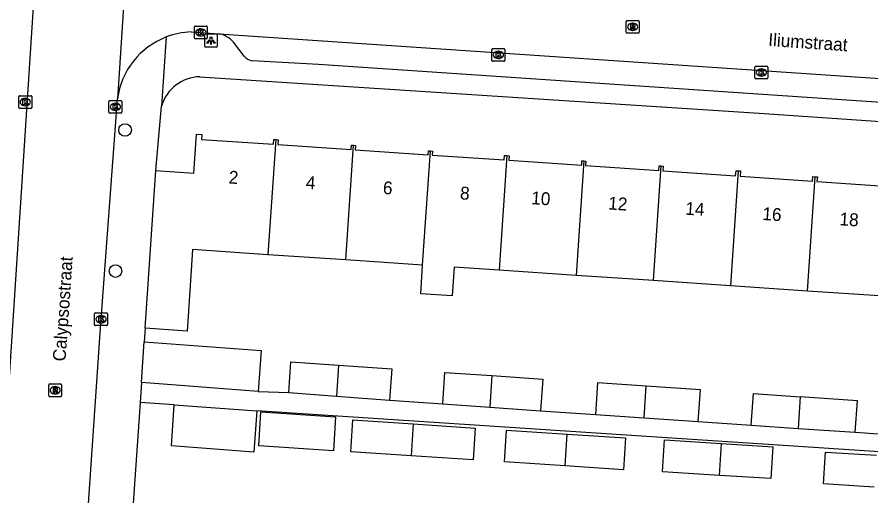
# Model space of a CAD drawing. Extents: x 161848 to 162726, y 385382 to 386521.
# Drawn here: x 162111.5 to 162178, y 386184.7 to 386222 of the extents above; entities that cross this region are included whole.
import ezdxf

# ---------------------------------------------------------------- set-up
doc = ezdxf.new("R2010")
doc.units = 0
for name, color, linetype in [('IMGEO_Boom', 7, 'Continuous'), ('IMGEO_Kolk', 7, 'Continuous'), ('IMGEO_Lichtpunt', 7, 'Continuous'), ('IMGEO_Openbare_ruimte_label', 7, 'Continuous'), ('IMGEO_Pand', 7, 'Continuous'), ('IMGEO_Pand_nummerreeks', 7, 'Continuous'), ('IMGEO_Rijbaan_lokaal_open', 7, 'Continuous'), ('IMGEO_Rioolput', 7, 'Continuous'), ('IMGEO_Voetpad_open', 7, 'Continuous')]:
    doc.layers.add(name, color=color, linetype=linetype)

msp = doc.modelspace()

# ---------------------------------------------------------------- linework, layer by layer
at = {"layer": 'IMGEO_Boom'}
for centre in [(162119.945, 386213.172), (162119.203, 386202.197)]:
    msp.add_circle(centre, 0.489, dxfattribs=at)
at = {"layer": 'IMGEO_Kolk'}
for p, q in [((162125.34, 386220.336), (162125.34, 386221.188)), ((162125.415, 386221.262), (162126.267, 386221.262)), ((162125.828, 386221.042), (162125.853, 386221.042)), ((162126.341, 386221.188), (162126.341, 386220.336)), ((162126.267, 386220.262), (162125.415, 386220.262)), ((162125.851, 386220.482), (162125.826, 386220.482)), ((162148.554, 386219.52), (162149.406, 386219.52)), ((162148.479, 386218.594), (162148.479, 386219.446)), ((162148.967, 386219.3), (162148.992, 386219.3)), ((162149.48, 386219.446), (162149.48, 386218.594)), ((162149.406, 386218.52), (162148.554, 386218.52)), ((162148.99, 386218.74), (162148.965, 386218.74)), ((162169.012, 386218.148), (162169.864, 386218.148)), ((162168.937, 386217.222), (162168.937, 386218.074)), ((162169.425, 386217.928), (162169.45, 386217.928)), ((162169.938, 386218.074), (162169.938, 386217.222)), ((162169.864, 386217.148), (162169.012, 386217.148)), ((162169.448, 386217.368), (162169.423, 386217.368)), ((162111.681, 386214.918), (162111.681, 386215.77)), ((162111.756, 386215.844), (162112.608, 386215.844)), ((162112.169, 386215.624), (162112.194, 386215.624)), ((162112.682, 386215.77), (162112.682, 386214.918)), ((162118.767, 386215.477), (162119.619, 386215.477)), ((162112.608, 386214.844), (162111.756, 386214.844)), ((162112.192, 386215.064), (162112.167, 386215.064)), ((162118.692, 386214.551), (162118.692, 386215.403)), ((162119.18, 386215.257), (162119.205, 386215.257)), ((162119.693, 386215.403), (162119.693, 386214.551)), ((162119.619, 386214.477), (162118.767, 386214.477)), ((162119.203, 386214.697), (162119.178, 386214.697)), ((162117.575, 386198.025), (162117.575, 386198.877)), ((162117.65, 386198.951), (162118.502, 386198.951)), ((162118.576, 386198.877), (162118.576, 386198.025)), ((162118.063, 386198.731), (162118.088, 386198.731)), ((162118.502, 386197.951), (162117.65, 386197.951)), ((162118.086, 386198.171), (162118.061, 386198.171))]:
    msp.add_line(p, q, dxfattribs=at)
for points in [[(162125.34, 386220.336), (162125.34, 386221.188)], [(162125.415, 386221.262), (162126.267, 386221.262)], [(162125.661, 386220.962), (162125.784, 386220.962), (162125.784, 386220.811), (162125.914, 386220.962), (162126.078, 386220.962), (162125.932, 386220.811), (162126.085, 386220.562), (162125.933, 386220.562), (162125.848, 386220.726), (162125.784, 386220.659), (162125.784, 386220.562), (162125.661, 386220.562), (162125.661, 386220.962)], [(162126.341, 386221.188), (162126.341, 386220.336)], [(162126.267, 386220.262), (162125.415, 386220.262)], [(162148.554, 386219.52), (162149.406, 386219.52)], [(162148.479, 386218.594), (162148.479, 386219.446)], [(162148.8, 386219.22), (162148.923, 386219.22), (162148.923, 386219.069), (162149.053, 386219.22), (162149.217, 386219.22), (162149.071, 386219.069), (162149.224, 386218.82), (162149.072, 386218.82), (162148.987, 386218.984), (162148.923, 386218.917), (162148.923, 386218.82), (162148.8, 386218.82), (162148.8, 386219.22)], [(162149.48, 386219.446), (162149.48, 386218.594)], [(162149.406, 386218.52), (162148.554, 386218.52)], [(162169.012, 386218.148), (162169.864, 386218.148)], [(162168.937, 386217.222), (162168.937, 386218.074)], [(162169.258, 386217.848), (162169.381, 386217.848), (162169.381, 386217.697), (162169.511, 386217.848), (162169.675, 386217.848), (162169.529, 386217.697), (162169.682, 386217.448), (162169.53, 386217.448), (162169.445, 386217.612), (162169.381, 386217.545), (162169.381, 386217.448), (162169.258, 386217.448), (162169.258, 386217.848)], [(162169.938, 386218.074), (162169.938, 386217.222)], [(162169.864, 386217.148), (162169.012, 386217.148)], [(162111.681, 386214.918), (162111.681, 386215.77)], [(162111.756, 386215.844), (162112.608, 386215.844)], [(162112.002, 386215.544), (162112.125, 386215.544), (162112.125, 386215.393), (162112.255, 386215.544), (162112.419, 386215.544), (162112.273, 386215.393), (162112.426, 386215.144), (162112.274, 386215.144), (162112.189, 386215.308), (162112.125, 386215.241), (162112.125, 386215.144), (162112.002, 386215.144), (162112.002, 386215.544)], [(162112.682, 386215.77), (162112.682, 386214.918)], [(162118.767, 386215.477), (162119.619, 386215.477)], [(162112.608, 386214.844), (162111.756, 386214.844)], [(162118.692, 386214.551), (162118.692, 386215.403)], [(162119.013, 386215.177), (162119.136, 386215.177), (162119.136, 386215.026), (162119.266, 386215.177), (162119.43, 386215.177), (162119.284, 386215.026), (162119.437, 386214.777), (162119.285, 386214.777), (162119.2, 386214.941), (162119.136, 386214.874), (162119.136, 386214.777), (162119.013, 386214.777), (162119.013, 386215.177)], [(162119.693, 386215.403), (162119.693, 386214.551)], [(162119.619, 386214.477), (162118.767, 386214.477)], [(162117.575, 386198.025), (162117.575, 386198.877)], [(162117.65, 386198.951), (162118.502, 386198.951)], [(162118.576, 386198.877), (162118.576, 386198.025)], [(162117.896, 386198.651), (162118.019, 386198.651), (162118.019, 386198.5), (162118.149, 386198.651), (162118.313, 386198.651), (162118.167, 386198.5), (162118.32, 386198.251), (162118.168, 386198.251), (162118.083, 386198.415), (162118.019, 386198.348), (162118.019, 386198.251), (162117.896, 386198.251), (162117.896, 386198.651)], [(162118.502, 386197.951), (162117.65, 386197.951)]]:
    msp.add_lwpolyline(points, dxfattribs=at)
for centre, start, end in [((162125.417, 386221.186), 91.55205, 178.44795), ((162125.417, 386221.186), 91.55205, 178.44795), ((162126.265, 386221.186), 1.55205, 88.44795), ((162126.265, 386221.186), 1.55205, 88.44795), ((162125.417, 386220.338), 181.55205, 268.44795), ((162125.417, 386220.338), 181.55205, 268.44795), ((162126.265, 386220.338), 271.55205, 358.44795), ((162126.265, 386220.338), 271.55205, 358.44795), ((162148.556, 386219.444), 91.55205, 178.44795), ((162148.556, 386219.444), 91.55205, 178.44795), ((162149.404, 386219.444), 1.55205, 88.44795), ((162149.404, 386219.444), 1.55205, 88.44795), ((162148.556, 386218.596), 181.55205, 268.44795), ((162148.556, 386218.596), 181.55205, 268.44795), ((162149.404, 386218.596), 271.55205, 358.44795), ((162149.404, 386218.596), 271.55205, 358.44795), ((162169.014, 386218.072), 91.55205, 178.44795), ((162169.014, 386218.072), 91.55205, 178.44795), ((162169.862, 386218.072), 1.55205, 88.44795), ((162169.862, 386218.072), 1.55205, 88.44795), ((162169.014, 386217.224), 181.55205, 268.44795), ((162169.014, 386217.224), 181.55205, 268.44795), ((162169.862, 386217.224), 271.55205, 358.44795), ((162169.862, 386217.224), 271.55205, 358.44795), ((162111.758, 386215.768), 91.55205, 178.44795), ((162111.758, 386215.768), 91.55205, 178.44795), ((162112.606, 386215.768), 1.55205, 88.44795), ((162112.606, 386215.768), 1.55205, 88.44795), ((162118.769, 386215.401), 91.55205, 178.44795), ((162118.769, 386215.401), 91.55205, 178.44795), ((162119.617, 386215.401), 1.55205, 88.44795), ((162119.617, 386215.401), 1.55205, 88.44795), ((162111.758, 386214.92), 181.55205, 268.44795), ((162111.758, 386214.92), 181.55205, 268.44795), ((162112.606, 386214.92), 271.55205, 358.44795), ((162112.606, 386214.92), 271.55205, 358.44795), ((162118.769, 386214.553), 181.55205, 268.44795), ((162118.769, 386214.553), 181.55205, 268.44795), ((162119.617, 386214.553), 271.55205, 358.44795), ((162119.617, 386214.553), 271.55205, 358.44795), ((162117.652, 386198.875), 91.55205, 178.44795), ((162117.652, 386198.875), 91.55205, 178.44795), ((162118.5, 386198.875), 1.55205, 88.44795), ((162118.5, 386198.875), 1.55205, 88.44795), ((162117.652, 386198.027), 181.55205, 268.44795), ((162117.652, 386198.027), 181.55205, 268.44795), ((162118.5, 386198.027), 271.55205, 358.44795), ((162118.5, 386198.027), 271.55205, 358.44795)]:
    msp.add_arc(centre, 0.0765, start, end, dxfattribs=at)
for centre, major_axis, ratio, start_param, end_param in [((162125.827, 386220.762), (-0.387, 0.002), 0.722429, 4.712389, 7.853982), ((162125.852, 386220.762), (-0.39, 0.002), 0.717154, 1.570796, 4.712389), ((162148.966, 386219.02), (-0.387, 0.002), 0.722429, 4.712389, 7.853982), ((162148.991, 386219.02), (-0.39, 0.002), 0.717154, 1.570796, 4.712389), ((162169.424, 386217.648), (-0.387, 0.002), 0.722429, 4.712389, 7.853982), ((162169.449, 386217.648), (-0.39, 0.002), 0.717154, 1.570796, 4.712389), ((162112.168, 386215.344), (-0.387, 0.002), 0.722429, 4.712389, 7.853982), ((162112.193, 386215.344), (-0.39, 0.002), 0.717154, 1.570796, 4.712389), ((162119.179, 386214.977), (-0.387, 0.002), 0.722429, 4.712389, 7.853982), ((162119.204, 386214.977), (-0.39, 0.002), 0.717154, 1.570796, 4.712389), ((162118.062, 386198.451), (-0.387, 0.002), 0.722429, 4.712389, 7.853982), ((162118.087, 386198.451), (-0.39, 0.002), 0.717154, 1.570796, 4.712389)]:
    msp.add_ellipse(centre, major_axis=major_axis, ratio=ratio, start_param=start_param, end_param=end_param, dxfattribs=at)
at = {"layer": 'IMGEO_Lichtpunt'}
for p, q in [((162126.13, 386220.533), (162126.13, 386219.726)), ((162126.13, 386220.533), (162126.13, 386219.726)), ((162127.032, 386220.628), (162126.224, 386220.628)), ((162127.032, 386220.628), (162126.224, 386220.628)), ((162127.126, 386219.726), (162127.126, 386220.533)), ((162127.126, 386219.726), (162127.126, 386220.533)), ((162126.224, 386219.632), (162127.032, 386219.632)), ((162126.224, 386219.632), (162127.032, 386219.632))]:
    msp.add_line(p, q, dxfattribs=at)
for points in [[(162126.504, 386220.197), (162126.543, 386220.169), (162126.355, 386219.907), (162126.317, 386219.934), (162126.504, 386220.197)], [(162126.606, 386220.149), (162126.653, 386220.149), (162126.653, 386219.827), (162126.606, 386219.827), (162126.606, 386220.149)], [(162126.716, 386220.169), (162126.754, 386220.196), (162126.941, 386219.934), (162126.902, 386219.906), (162126.716, 386220.169)]]:
    msp.add_lwpolyline(points, dxfattribs=at)
msp.add_circle((162126.629, 386220.331), 0.0994, dxfattribs=at)
for centre, start, end in [((162126.224, 386220.533), 90, 180), ((162126.224, 386220.533), 90, 180), ((162127.032, 386220.533), 0, 90), ((162127.032, 386220.533), 0, 90), ((162126.224, 386219.726), 180, 270), ((162126.224, 386219.726), 180, 270), ((162127.032, 386219.726), 270, 0), ((162127.032, 386219.726), 270, 360)]:
    msp.add_arc(centre, 0.0946, start, end, dxfattribs=at)
at = {"layer": 'IMGEO_Pand'}
for points in [[(162122.345, 386210.02), (162125.307, 386209.82), (162125.512, 386212.849), (162125.919, 386212.821), (162125.894, 386212.447), (162131.479, 386212.069), (162131.504, 386212.436), (162131.682, 386212.424)], [(162131.682, 386212.424), (162131.053, 386203.469)], [(162131.682, 386212.424), (162131.862, 386212.412), (162131.837, 386212.041), (162137.53, 386211.655), (162137.553, 386211.996), (162137.712, 386211.985)], [(162137.108, 386203.062), (162137.712, 386211.985)], [(162137.712, 386211.985), (162137.869, 386211.974), (162137.838, 386211.63), (162143.514, 386211.242), (162143.542, 386211.556), (162143.692, 386211.546)], [(162143.09, 386202.659), (162143.692, 386211.546)], [(162143.692, 386211.546), (162143.846, 386211.536), (162143.825, 386211.224), (162149.433, 386210.844), (162149.457, 386211.194), (162149.638, 386211.182)], [(162149.638, 386211.182), (162149.034, 386202.259)], [(162149.638, 386211.182), (162149.82, 386211.17), (162149.797, 386210.83), (162155.46, 386210.447), (162155.482, 386210.777), (162155.632, 386210.767)], [(162155.632, 386210.767), (162155.028, 386201.856)], [(162155.632, 386210.767), (162155.787, 386210.756), (162155.764, 386210.417), (162161.458, 386210.015), (162161.482, 386210.383), (162161.638, 386210.373)], [(162161.034, 386201.452), (162161.638, 386210.373)], [(162161.638, 386210.373), (162161.797, 386210.362), (162161.768, 386209.994), (162167.435, 386209.606), (162167.463, 386210.009), (162167.632, 386209.998)], [(162121.515, 386197.751), (162122.345, 386210.02)], [(162167.632, 386209.998), (162167.025, 386201.049)], [(162167.632, 386209.998), (162167.801, 386209.986), (162167.773, 386209.583), (162173.415, 386209.197), (162173.446, 386209.544), (162173.618, 386209.532)], [(162173.016, 386200.646), (162173.618, 386209.532)], [(162173.618, 386209.532), (162173.791, 386209.52), (162173.755, 386209.173), (162179.404, 386208.786), (162179.456, 386209.165), (162179.622, 386209.154)], [(162131.053, 386203.469), (162125.194, 386203.863), (162124.977, 386200.655), (162124.765, 386197.531), (162121.515, 386197.751)], [(162137.108, 386203.062), (162131.053, 386203.469)], [(162143.09, 386202.659), (162137.108, 386203.062)], [(162149.034, 386202.259), (162145.546, 386202.494), (162145.395, 386200.258), (162142.939, 386200.424), (162143.09, 386202.659)], [(162155.028, 386201.856), (162149.034, 386202.259)], [(162161.034, 386201.452), (162155.028, 386201.856)], [(162167.025, 386201.049), (162161.034, 386201.452)], [(162173.016, 386200.646), (162167.025, 386201.049)], [(162179.018, 386200.243), (162173.016, 386200.646)], [(162121.223, 386193.516), (162121.441, 386196.682)], [(162121.441, 386196.682), (162130.531, 386196.016), (162130.297, 386192.825)], [(162132.679, 386192.75), (162132.844, 386195.137), (162136.554, 386194.883)], [(162136.554, 386194.883), (162136.391, 386192.468)], [(162136.554, 386194.883), (162140.694, 386194.599), (162140.508, 386192.158)], [(162144.651, 386191.855), (162144.821, 386194.316), (162148.479, 386194.065)], [(162148.479, 386194.065), (162148.313, 386191.604)], [(162148.479, 386194.065), (162152.429, 386193.793), (162152.246, 386191.332)], [(162130.297, 386192.825), (162121.223, 386193.516)], [(162160.478, 386193.241), (162156.692, 386193.501), (162156.522, 386191.04)], [(162160.312, 386190.78), (162160.478, 386193.241)], [(162164.514, 386190.492), (162164.694, 386192.952), (162160.478, 386193.241)], [(162132.679, 386192.75), (162136.391, 386192.468)], [(162136.391, 386192.468), (162140.508, 386192.158)], [(162168.641, 386190.208), (162168.811, 386192.669), (162172.458, 386192.419)], [(162172.458, 386192.419), (162172.292, 386189.957)], [(162176.722, 386189.653), (162176.903, 386192.114), (162172.458, 386192.419)], [(162130.187, 386191.319), (162129.95, 386188.098), (162123.57, 386188.613), (162123.775, 386191.779)], [(162123.775, 386191.779), (162130.187, 386191.319)], [(162144.651, 386191.855), (162148.313, 386191.604)], [(162148.313, 386191.604), (162152.246, 386191.332)], [(162130.341, 386188.605), (162130.517, 386191.243), (162136.325, 386190.857), (162136.15, 386188.219), (162130.341, 386188.605)], [(162156.522, 386191.04), (162160.312, 386190.78)], [(162142.191, 386187.825), (162137.508, 386188.135), (162137.673, 386190.617), (162142.356, 386190.306)], [(162142.356, 386190.306), (162147.172, 386189.987), (162147.007, 386187.506), (162142.191, 386187.825)], [(162142.356, 386190.306), (162142.191, 386187.825)], [(162160.312, 386190.78), (162164.514, 386190.492)], [(162154.165, 386187.032), (162149.457, 386187.344), (162149.622, 386189.825), (162154.33, 386189.513)], [(162168.641, 386190.208), (162172.292, 386189.957)], [(162172.292, 386189.957), (162176.722, 386189.653)], [(162154.33, 386189.513), (162158.872, 386189.213), (162158.708, 386186.731), (162154.165, 386187.032)], [(162154.165, 386187.032), (162154.33, 386189.513)], [(162166.17, 386186.298), (162161.745, 386186.575), (162161.901, 386189.057), (162166.336, 386188.78)], [(162166.336, 386188.78), (162170.324, 386188.53), (162170.169, 386186.048), (162166.17, 386186.298)], [(162166.17, 386186.298), (162166.336, 386188.78)], [(162178.211, 386185.39), (162174.274, 386185.636), (162174.429, 386188.119), (162178.377, 386187.872)]]:
    msp.add_lwpolyline(points, dxfattribs=at)
at = {"layer": 'IMGEO_Rijbaan_lokaal_open'}
for points in [[(162116.522, 386278.161), (162114.572, 386250), (162110.774, 386191.529), (162110.503, 386187.361), (162109.632, 386173.954), (162109.49, 386172.146), (162109.435, 386171.117)], [(162120.385, 386231.536), (162119.356, 386215.603)], [(162125.083, 386220.806), (162127.244, 386220.666)], [(162127.244, 386220.666), (162233.934, 386213.458)], [(162116.259, 386171.581), (162117.414, 386188.663), (162118.029, 386197.764), (162119.299, 386214.871), (162119.356, 386215.603)]]:
    msp.add_lwpolyline(points, dxfattribs=at)
for centre, radius, start, end in [((162125.309, 386214.799), 6.011, 92.15606, 111.00051), ((162125.308, 386214.805), 6.005, 111.00698, 172.36557)]:
    msp.add_arc(centre, radius, start, end, dxfattribs=at)
at = {"layer": 'IMGEO_Rioolput'}
for p, q in [((162158.924, 386220.775), (162158.924, 386221.627)), ((162158.999, 386221.701), (162159.851, 386221.701)), ((162159.412, 386221.481), (162159.437, 386221.481)), ((162159.925, 386221.627), (162159.925, 386220.775)), ((162159.435, 386220.921), (162159.41, 386220.921)), ((162159.851, 386220.701), (162158.999, 386220.701)), ((162114.009, 386192.499), (162114.009, 386193.351)), ((162114.084, 386193.425), (162114.936, 386193.425)), ((162114.497, 386193.205), (162114.522, 386193.205)), ((162115.01, 386193.351), (162115.01, 386192.499)), ((162114.936, 386192.425), (162114.084, 386192.425)), ((162114.52, 386192.645), (162114.495, 386192.645))]:
    msp.add_line(p, q, dxfattribs=at)
for points in [[(162158.924, 386220.775), (162158.924, 386221.627)], [(162158.999, 386221.701), (162159.851, 386221.701)], [(162159.925, 386221.627), (162159.925, 386220.775)], [(162159.513, 386221.399), (162159.261, 386221.401), (162159.261, 386221.001)], [(162159.261, 386221.001), (162159.385, 386221.001), (162159.385, 386221.163), (162159.396, 386221.163)], [(162159.439, 386221.32), (162159.385, 386221.32), (162159.385, 386221.239)], [(162159.385, 386221.239), (162159.437, 386221.239)], [(162159.443, 386221.134), (162159.514, 386221.001), (162159.654, 386221.001), (162159.589, 386221.127)], [(162159.851, 386220.701), (162158.999, 386220.701)], [(162114.009, 386192.499), (162114.009, 386193.351)], [(162114.084, 386193.425), (162114.936, 386193.425)], [(162114.598, 386193.123), (162114.346, 386193.125), (162114.346, 386192.725)], [(162114.524, 386193.044), (162114.47, 386193.044), (162114.47, 386192.963)], [(162114.47, 386192.963), (162114.522, 386192.963)], [(162115.01, 386193.351), (162115.01, 386192.499)], [(162114.936, 386192.425), (162114.084, 386192.425)], [(162114.346, 386192.725), (162114.47, 386192.725), (162114.47, 386192.887), (162114.481, 386192.887)], [(162114.528, 386192.858), (162114.599, 386192.725), (162114.739, 386192.725), (162114.674, 386192.851)]]:
    msp.add_lwpolyline(points, dxfattribs=at)
for centre, radius, start, end in [((162159.001, 386221.625), 0.0765, 91.55205, 178.44795), ((162159.001, 386221.625), 0.0765, 91.55205, 178.44795), ((162159.849, 386221.625), 0.0765, 1.55205, 88.44795), ((162159.849, 386221.625), 0.0765, 1.55205, 88.44795), ((162159.395, 386221.11), 0.0533, 26.02933, 88.69889), ((162159.421, 386221.428), 0.19, 274.7715, 282.96867), ((162159.445, 386221.224), 0.0964, 77.00612, 93.18647), ((162159.459, 386221.281), 0.0378, 276.66336, 79.67722), ((162159.512, 386221.289), 0.109, 350.36119, 89.41601), ((162159.51, 386221.289), 0.112, 277.58423, 350.98172), ((162159.494, 386221.074), 0.108, 29.51342, 73.79051), ((162159.001, 386220.777), 0.0765, 181.55205, 268.44795), ((162159.001, 386220.777), 0.0765, 181.55205, 268.44795), ((162159.849, 386220.777), 0.0765, 271.55205, 358.44795), ((162159.849, 386220.777), 0.0765, 271.55205, 358.44795), ((162114.086, 386193.349), 0.0765, 91.55205, 178.44795), ((162114.086, 386193.349), 0.0765, 91.55205, 178.44795), ((162114.506, 386193.152), 0.19, 274.7715, 282.96867), ((162114.53, 386192.948), 0.0964, 77.00612, 93.18647), ((162114.544, 386193.005), 0.0378, 276.66336, 79.67722), ((162114.597, 386193.013), 0.109, 350.36119, 89.41601), ((162114.595, 386193.013), 0.112, 277.58423, 350.98172), ((162114.579, 386192.798), 0.108, 29.51342, 73.79051), ((162114.934, 386193.349), 0.0765, 1.55205, 88.44795), ((162114.934, 386193.349), 0.0765, 1.55205, 88.44795), ((162114.086, 386192.501), 0.0765, 181.55205, 268.44795), ((162114.086, 386192.501), 0.0765, 181.55205, 268.44795), ((162114.48, 386192.834), 0.0533, 26.02933, 88.69889), ((162114.934, 386192.501), 0.0765, 271.55205, 358.44795), ((162114.934, 386192.501), 0.0765, 271.55205, 358.44795)]:
    msp.add_arc(centre, radius, start, end, dxfattribs=at)
for centre, major_axis, ratio, start_param, end_param in [((162159.411, 386221.201), (-0.387, 0.002), 0.722429, 4.712389, 7.853982), ((162159.436, 386221.201), (-0.39, 0.002), 0.717154, 1.570796, 4.712389), ((162114.496, 386192.925), (-0.387, 0.002), 0.722429, 4.712389, 7.853982), ((162114.521, 386192.925), (-0.39, 0.002), 0.717154, 1.570796, 4.712389)]:
    msp.add_ellipse(centre, major_axis=major_axis, ratio=ratio, start_param=start_param, end_param=end_param, dxfattribs=at)
at = {"layer": 'IMGEO_Voetpad_open'}
for points in [[(162123.155, 386220.411), (162122.77, 386215.027)], [(162129.205, 386218.915), (162128.377, 386219.998)], [(162210.992, 386213.124), (162135.002, 386218.276), (162129.835, 386218.561)], [(162125.759, 386217.317), (162169.273, 386214.472), (162209.75, 386211.703)], [(162122.345, 386210.02), (162122.77, 386215.027)], [(162121.515, 386197.751), (162121.441, 386196.682)], [(162121.223, 386193.516), (162121.116, 386191.962)], [(162130.297, 386192.825), (162132.679, 386192.75)], [(162121.116, 386191.962), (162119.726, 386171.792)], [(162123.775, 386191.779), (162121.116, 386191.962)], [(162140.508, 386192.158), (162144.651, 386191.855)], [(162207.65, 386175.158), (162207.991, 386183.47), (162208.143, 386185.988), (162208.155, 386186.179), (162130.187, 386191.319)], [(162152.246, 386191.332), (162156.522, 386191.04)], [(162164.514, 386190.492), (162168.641, 386190.208)], [(162176.722, 386189.653), (162180.681, 386189.382)]]:
    msp.add_lwpolyline(points, dxfattribs=at)
for centre, radius, start, end in [((162126.896, 386218.781), 1.917, 39.40882, 79.54524), ((162129.952, 386219.506), 0.952, 218.37408, 262.96224), ((162125.832, 386214.127), 3.191, 91.303, 163.61152)]:
    msp.add_arc(centre, radius, start, end, dxfattribs=at)

# ---------------------------------------------------------------- texts
at = {"layer": 'IMGEO_Openbare_ruimte_label'}
for s, rotation, p in [('Iliumstraat', 356.1021, (162169.949, 386219.716)), ('Calypsostraat', 86.04496, (162115.315, 386195.143))]:
    msp.add_text(s, height=1, rotation=rotation, dxfattribs=at).set_placement(p)
at = {"layer": 'IMGEO_Pand_nummerreeks'}
for s, rotation, p in [('2', 356.0864, (162127.983, 386209.017)), ('4', 356.0864, (162133.98, 386208.606)), ('6', 356.0864, (162139.974, 386208.196)), ('8', 356.0867, (162145.973, 386207.785)), ('10', 356.0864, (162151.508, 386207.407)), ('12', 356.0864, (162157.497, 386206.997)), ('14', 356.0864, (162163.495, 386206.587)), ('16', 356.0864, (162169.489, 386206.177)), ('18', 356.0864, (162175.487, 386205.767))]:
    msp.add_text(s, height=1, rotation=rotation, dxfattribs=at).set_placement(p)

doc.saveas('drawing.dxf')
